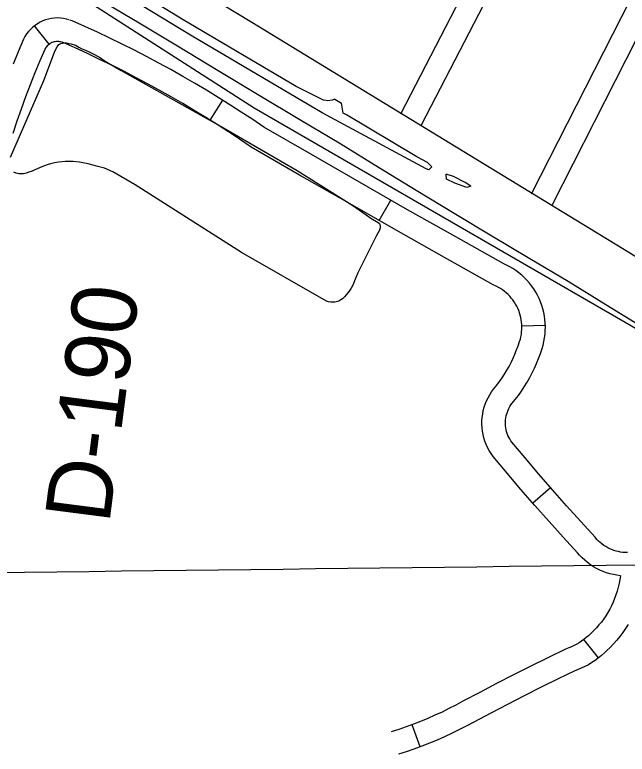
# Model space of a CAD drawing. Extents: x 3704301 to 3742427, y 506229 to 532009.
# Drawn here: x 3714436 to 3715217, y 523606 to 524550 of the extents above; entities that cross this region are included whole.
import ezdxf

# ---------------------------------------------------------------- set-up
doc = ezdxf.new("R2010")
doc.units = 0
for name, color, linetype in [('V-GRID-MAJR', 7, 'Continuous'), ('V-RAIL-TRAK', 7, 'Continuous'), ('V-RIVR-RANG-IDEN', 7, 'Continuous'), ('V-ROAD-CNTR', 7, 'Continuous'), ('V-SITE-OTLN', 7, 'Continuous'), ('V-TOPO-SHOR', 7, 'Continuous')]:
    doc.layers.add(name, color=color, linetype=linetype)

msp = doc.modelspace()

# ---------------------------------------------------------------- linework, layer by layer
at = {"layer": 'V-GRID-MAJR'}
msp.add_spline([(3708427.129, 523767.243), (3713705.816, 523829.819), (3718984.494, 523893.163), (3724263.162, 523957.275), (3729541.821, 524022.155), (3734820.471, 524087.803), (3740099.111, 524154.218), (3740099.112, 524154.218)], degree=3, dxfattribs=at)
at = {"layer": 'V-RAIL-TRAK'}
msp.add_lwpolyline([(3714545.276, 524568.823), (3714594.289, 524539.5160000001), (3714643.384, 524510.348), (3714695.325, 524478.756), (3714747.383, 524447.352), (3714799.556, 524416.14), (3714851.844, 524385.1190000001), (3714899.906, 524355.519), (3714948.073, 524326.086), (3714996.342, 524296.822), (3715044.714, 524267.728), (3715093.188, 524238.804), (3715141.762, 524210.05), (3715190.128, 524180.178), (3715238.619, 524150.504), (3715287.2320000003, 524121.034), (3715335.966, 524091.766), (3715383.218, 524063.999), (3715430.328, 524035.993), (3715477.2970000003, 524007.751), (3715524.12, 523979.271), (3715570.8000000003, 523950.556)], dxfattribs=at)
at = {"layer": 'V-ROAD-CNTR'}
for p, q in [((3714479.368878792, 524512.2495381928), (3714460.5852549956, 524535.6413204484)), ((3714685.160061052, 524415.3429607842), (3714701.0869236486, 524440.7660811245)), ((3714900.604114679, 524287.4629183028), (3714915.450867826, 524313.5315569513)), ((3715082.8029224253, 524153.0253735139), (3715112.7878826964, 524153.97519326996)), ((3715096.632977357, 523927.07718098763), (3715119.2744576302, 523946.7587299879)), ((3715180.82238352, 523729.30811272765), (3715161.963980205, 523752.639649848)), ((3714952.9795248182, 523615.7754100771), (3714942.6457612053, 523643.93945328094))]:
    msp.add_line(p, q, dxfattribs=at)
for points in [[(3714928.194104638, 524423.3221271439), (3715208.4255441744, 524964.850044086), (3715294.14237274, 525134.5637046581), (3715407.809145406, 525355.3902630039), (3715649.80166142, 525824.4363249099), (3715666.359628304, 525857.094259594)], [(3714954.8380513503, 524409.5341547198), (3715235.1374907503, 524951.194071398), (3715320.8683192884, 525120.9357319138), (3715434.47709207, 525341.648290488), (3715676.511608, 525810.7763522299), (3715693.930573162, 525845.1352835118)], [(3715095.30777041, 524321.328331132), (3715256.233448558, 524638.5486966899), (3715451.2010586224, 525014.2659452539), (3715622.8597153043, 525353.92726593), (3715784.920391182, 525670.4886328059), (3715845.773269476, 525789.332395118)], [(3715122.061716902, 524307.7563582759), (3715282.925395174, 524624.852724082), (3715477.903005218, 525000.5899726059), (3715649.5996618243, 525340.325293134), (3715811.6243377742, 525656.8166601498), (3715875.0242109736, 525780.63641251)], [(3714129.916701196, 524908.53315672), (3714738.2054846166, 524540.340893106), (3715329.756301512, 524179.8046141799)], [(3714504.680178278, 524543.6071256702), (3714501.5572586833, 524544.4901158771), (3714497.79674757, 524545.2375826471), (3714493.98040518, 524545.6874176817), (3714490.1404181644, 524545.8296394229), (3714486.30991865, 524545.6690709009), (3714482.4967071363, 524545.2065558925), (3714478.7298841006, 524544.4401271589), (3714475.0426027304, 524543.3795810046), (3714471.4518260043, 524542.0315918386), (3714467.975569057, 524540.4027750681), (3714464.63838398, 524538.5036819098), (3714461.4593180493, 524536.3431939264), (3714458.463793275, 524533.9377846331), (3714455.671788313, 524531.3065226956), (3714453.097544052, 524528.4645801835), (3714450.752119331, 524525.4248053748), (3714448.6553111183, 524522.2056392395), (3714446.7673116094, 524518.7353589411), (3714439.899227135, 524502.6657821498), (3714433.4831470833, 524487.0604417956)], [(3715217.5898588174, 523863.6626242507), (3715214.673901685, 523863.7084775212), (3715211.7701830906, 523863.9186558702), (3715208.8795611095, 523864.2907622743), (3715206.0107197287, 523864.8242470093), (3715203.1808282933, 523865.5144454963), (3715200.399055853, 523866.3618471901), (3715197.6569392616, 523867.3676788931), (3715194.9842873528, 523868.51930939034), (3715192.379708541, 523869.8212108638), (3715189.8477793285, 523871.26747245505), (3715187.4042079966, 523872.85098119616), (3715185.0511046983, 523874.56981019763), (3715182.795976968, 523876.4192946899), (3715180.650400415, 523878.3878204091), (3715178.6187315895, 523880.47379118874), (3715176.315331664, 523883.12027056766), (3715157.985543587, 523903.2105297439), (3715139.974120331, 523923.27277833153), (3715122.125615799, 523943.4787827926), (3715104.437410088, 523963.8271385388), (3715086.9134279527, 523984.3179123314), (3715069.9473094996, 524004.47837424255), (3715068.607632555, 524006.39489397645), (3715067.280871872, 524008.564891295), (3715066.094769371, 524010.80839466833), (3715065.0461312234, 524013.12875423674), (3715064.142546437, 524015.506068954), (3715063.389099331, 524017.93425014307), (3715062.7852767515, 524020.40450004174), (3715062.336476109, 524022.9095702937), (3715062.0409467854, 524025.4373359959), (3715061.9041456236, 524027.9721810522), (3715061.9239465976, 524030.5184396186), (3715062.100780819, 524033.0594226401), (3715062.4320511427, 524035.57429823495), (3715062.9215616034, 524038.069482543), (3715063.5624715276, 524040.53265924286), (3715064.355075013, 524042.9478290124), (3715065.296751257, 524045.317444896), (3715066.3788283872, 524047.6163097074), (3715067.6011297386, 524049.84220019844), (3715068.961396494, 524051.9918027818), (3715070.474642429, 524054.08592067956), (3715074.3007147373, 524058.7956057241), (3715078.373653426, 524064.16467566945), (3715082.26820004, 524069.6627956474), (3715085.9780945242, 524075.2869870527), (3715089.5043454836, 524081.0323907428), (3715092.8368455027, 524086.8928825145), (3715095.9721804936, 524092.85713985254), (3715098.91110744, 524098.9205647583), (3715101.6484896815, 524105.0785953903), (3715104.1814797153, 524111.3252704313), (3715106.5062078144, 524117.64866036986), (3715108.621290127, 524124.0467843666), (3715109.901889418, 524128.3947571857), (3715110.983100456, 524132.94862040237), (3715111.8203765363, 524137.5464209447), (3715112.418033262, 524142.190310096), (3715112.7640059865, 524146.8591336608), (3715112.865135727, 524151.53638416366), (3715112.7169138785, 524156.2156153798), (3715112.3217596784, 524160.8767483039), (3715111.6798099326, 524165.5113123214), (3715110.7939907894, 524170.1067251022), (3715109.66442398, 524174.6466684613), (3715108.299592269, 524179.11907995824), (3715106.697947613, 524183.5166731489), (3715104.8643025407, 524187.8248957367), (3715102.8049206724, 524192.030471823), (3715100.523697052, 524196.11932113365), (3715098.0358559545, 524200.0736410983), (3715095.3398468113, 524203.89840831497), (3715092.442479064, 524207.5740295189), (3715089.356946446, 524211.0919220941), (3715086.0874644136, 524214.44094183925), (3715082.6444127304, 524217.6138556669), (3715079.038452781, 524220.5949430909), (3715075.2856834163, 524223.3827489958), (3715071.3847254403, 524225.9697254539), (3715067.352660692, 524228.34606486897), (3715063.200999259, 524230.5043988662), (3715059.884106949, 524232.01233294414), (3714998.6968278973, 524266.36807424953), (3714937.0775999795, 524301.214582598), (3714875.5643019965, 524336.247971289), (3714814.1617637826, 524371.4673367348), (3714753.306745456, 524406.6163730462), (3714739.3179163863, 524416.0864537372), (3714724.698513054, 524425.7313603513), (3714709.964068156, 524435.204802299), (3714695.1187428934, 524444.5049768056), (3714680.163311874, 524453.6279614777), (3714665.102059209, 524462.571369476), (3714649.9375204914, 524471.337547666), (3714634.6680415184, 524479.9259981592), (3714619.2974814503, 524488.3300526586), (3714603.8308308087, 524496.5543506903), (3714588.266864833, 524504.5919278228), (3714572.610347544, 524512.4469557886), (3714556.8618792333, 524520.1166184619), (3714541.0208981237, 524527.6006738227), (3714525.0967089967, 524534.8934938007), (3714508.733465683, 524542.1562961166), (3714505.80742321, 524543.2397099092)], [(3714496.517821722, 524514.7388743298), (3714494.540741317, 524515.2978841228), (3714493.10925243, 524515.5824173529), (3714491.6655948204, 524515.7525823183), (3714490.213581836, 524515.8063605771), (3714488.7480813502, 524515.7449290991), (3714487.301292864, 524515.5694441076), (3714485.8781159, 524515.2798728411), (3714484.4753972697, 524514.8764189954), (3714483.106173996, 524514.3624081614), (3714481.7804309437, 524513.741224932), (3714480.5136160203, 524513.0203180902), (3714479.310681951, 524512.2028060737), (3714478.1742067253, 524511.2902153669), (3714477.110211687, 524510.2874773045), (3714476.1264559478, 524509.2014198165), (3714475.235880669, 524508.0471946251), (3714474.440688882, 524506.8263607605), (3714473.796688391, 524505.6426410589), (3714467.5667728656, 524491.0662178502), (3714461.3088529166, 524475.8455582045), (3714455.2638762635, 524460.541032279), (3714449.4284431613, 524445.1540153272), (3714443.8082895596, 524429.6860016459), (3714438.4000629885, 524414.1417945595), (3714433.207585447, 524398.5258479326)], [(3715208.9241022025, 523834.0461765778), (3715208.7698169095, 523834.05734412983), (3715204.2184388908, 523834.6432377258), (3715199.7092802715, 523835.48175299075), (3715195.249171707, 523836.5695545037), (3715190.854944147, 523837.9081528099), (3715186.547060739, 523839.48832110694), (3715182.3317126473, 523841.3046906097), (3715178.2222914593, 523843.35878913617), (3715174.2382206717, 523845.634527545), (3715170.3857920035, 523848.13101880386), (3715166.676895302, 523850.8401898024), (3715163.128023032, 523853.75070531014), (3715159.747599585, 523856.85217959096), (3715156.5412684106, 523860.1442088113), (3715153.916668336, 523863.1597294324), (3715135.7424564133, 523883.0794702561), (3715117.569879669, 523903.3212216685), (3715099.562384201, 523923.70721720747), (3715081.7165899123, 523944.2368614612), (3715064.0365720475, 523964.9100876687), (3715046.1286905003, 523986.18962575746), (3715043.492367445, 523989.9611060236), (3715041.1971281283, 523993.71510870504), (3715039.139230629, 523997.6076053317), (3715037.3298687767, 524001.6112457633), (3715035.767453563, 524005.721931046), (3715034.464900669, 524009.919749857), (3715033.4207232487, 524014.1914999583), (3715032.645523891, 524018.51842970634), (3715032.1350532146, 524022.8846640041), (3715031.8978543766, 524027.2798189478), (3715031.9320534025, 524031.6775603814), (3715032.237219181, 524036.0625773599), (3715032.8119488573, 524040.42570176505), (3715033.6584383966, 524044.740517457), (3715034.7655284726, 524048.99534075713), (3715036.136924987, 524053.1741709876), (3715037.7592487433, 524057.25655510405), (3715039.633171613, 524061.2376902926), (3715041.7528702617, 524065.0977998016), (3715044.104603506, 524068.81419721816), (3715046.6553575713, 524072.34407932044), (3715050.7012852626, 524077.3243942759), (3715054.1763465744, 524081.90532433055), (3715057.4997999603, 524086.5972043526), (3715060.6659054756, 524091.39701294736), (3715063.6736545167, 524096.2976092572), (3715066.5131544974, 524101.29111748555), (3715069.189819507, 524106.3828601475), (3715071.69889256, 524111.5594352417), (3715074.033510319, 524116.8114046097), (3715076.194520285, 524122.1407295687), (3715078.177792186, 524127.53533963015), (3715079.9827098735, 524132.9952156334), (3715080.8981105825, 524136.1032428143), (3715081.610899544, 524139.1053795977), (3715082.1656234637, 524142.1515790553), (3715082.5599667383, 524145.215689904), (3715082.7879940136, 524148.2928663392), (3715082.854864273, 524151.3856158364), (3715082.7570861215, 524154.4723846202), (3715082.4962403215, 524157.5492516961), (3715082.0721900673, 524160.61068767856), (3715081.4880092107, 524163.64127489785), (3715080.74157602, 524166.6413315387), (3715079.838407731, 524169.6009200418), (3715078.7820523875, 524172.50132685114), (3715077.571697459, 524175.34510426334), (3715076.2150793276, 524178.11552817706), (3715074.710302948, 524180.8126788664), (3715073.0621440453, 524183.4323589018), (3715071.2821531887, 524185.95759168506), (3715069.369520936, 524188.38397048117), (3715067.331053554, 524190.70807790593), (3715065.1745355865, 524192.9170581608), (3715062.90758727, 524195.0061443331), (3715060.5235472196, 524196.9770569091), (3715058.0383165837, 524198.8232510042), (3715055.46727456, 524200.52827454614), (3715052.8073393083, 524202.0959351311), (3715050.0650007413, 524203.5216011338), (3715046.3078930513, 524205.2296670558), (3714983.969172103, 524240.2319257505), (3714922.2704000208, 524275.12341740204), (3714860.677698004, 524310.2020287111), (3714799.1962362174, 524345.4666632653), (3714737.375254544, 524381.1736269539), (3714722.6480836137, 524391.1435462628), (3714708.3254869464, 524400.5926396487), (3714693.8879318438, 524409.875197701), (3714679.343257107, 524418.9870231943), (3714664.692688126, 524427.9240385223), (3714649.9359407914, 524436.6866305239), (3714635.076479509, 524445.2764523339), (3714620.117958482, 524453.6900018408), (3714605.05851855, 524461.9239473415), (3714589.9051691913, 524469.9816493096), (3714574.657135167, 524477.8560721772), (3714559.315652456, 524485.5530442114), (3714543.886120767, 524493.0673815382), (3714528.3671018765, 524500.3993261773), (3714512.7652910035, 524507.5445061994), (3714497.4285343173, 524514.3517038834), (3714495.3905767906, 524515.1062900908)], [(3715208.792158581, 523834.0557269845), (3715208.0182931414, 523829.42166795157), (3715206.9962781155, 523824.4163222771), (3715205.7896671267, 523819.4591170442), (3715204.401589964, 523814.5485007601), (3715202.8350321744, 523809.6955085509), (3715201.089189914, 523804.90459258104), (3715199.1728441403, 523800.18764176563), (3715197.150086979, 523795.7029001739), (3715194.9506121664, 523791.34802820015), (3715192.56142788, 523787.08774281), (3715189.9924453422, 523782.9378479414), (3715187.2470884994, 523778.90750545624), (3715184.323446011, 523774.9957882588), (3715181.234115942, 523771.21356558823), (3715177.9868569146, 523767.5731801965), (3715174.579464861, 523764.07581817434), (3715170.6876540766, 523760.4109492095), (3715167.7083419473, 523757.50388587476), (3715164.9597847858, 523755.0610972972), (3715162.0983189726, 523752.7482331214), (3715159.1302715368, 523750.56947952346), (3715156.0627794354, 523748.5303708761), (3715152.90499569, 523746.6362050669), (3715149.663296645, 523744.89177417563), (3715146.3476319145, 523743.30112853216), (3715142.9584323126, 523741.8674626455), (3715138.5117201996, 523740.22350039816), (3715115.9739156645, 523729.3766273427), (3715094.1031687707, 523718.62218663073), (3715072.3191842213, 523707.6849618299), (3715050.6232046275, 523696.5625556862), (3715029.0200627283, 523685.2583990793), (3715007.5427401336, 523673.79051056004), (3714998.653083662, 523669.0005056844), (3714989.8265031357, 523664.477113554), (3714980.9064175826, 523660.1306097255), (3714971.903085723, 523655.96604732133), (3714962.816355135, 523651.9882985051), (3714953.650435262, 523648.1926937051), (3714944.411485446, 523644.587320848), (3714935.0976942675, 523641.16996773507), (3714925.7182710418, 523637.9409700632), (3714916.1302477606, 523634.85790936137)], [(3715218.4105721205, 523771.84825719), (3715215.155554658, 523766.59015205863), (3715211.670911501, 523761.4744945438), (3715207.966553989, 523756.51821174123), (3715204.055884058, 523751.7304344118), (3715199.9351430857, 523747.1108198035), (3715195.6165351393, 523742.6781818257), (3715191.4483459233, 523738.7530507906), (3715188.159658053, 523735.54411412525), (3715184.3642152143, 523732.17090270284), (3715180.4136810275, 523728.9777668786), (3715176.3197284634, 523725.9725204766), (3715172.091220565, 523723.16162912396), (3715167.7370043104, 523720.5497949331), (3715163.266703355, 523718.1442258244), (3715158.6863680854, 523715.94687146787), (3715154.0095676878, 523713.9685373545), (3715150.2442798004, 523712.5764996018), (3715129.0980843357, 523702.3993726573), (3715107.452831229, 523691.7558133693), (3715085.892815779, 523680.9310381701), (3715064.4207953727, 523669.92344431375), (3715043.0399372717, 523658.7356009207), (3715021.7232598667, 523647.35348944), (3715012.610916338, 523642.4434943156), (3715003.2394968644, 523637.640886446), (3714993.7755824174, 523633.02939027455), (3714984.216914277, 523628.6079526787), (3714974.571644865, 523624.38570149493), (3714964.8435647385, 523620.3573062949), (3714955.032514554, 523616.528679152), (3714945.1483057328, 523612.902032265), (3714935.1937289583, 523609.4750299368), (3714925.3137522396, 523606.29809063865)]]:
    msp.add_lwpolyline(points, dxfattribs=at)
at = {"layer": 'V-SITE-OTLN'}
for p, q in [((3714534.84, 524563.5409999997), (3714741.29, 524431.3809999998)), ((3714741.29, 524431.3809999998), (3715233.63, 524146.5739999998))]:
    msp.add_line(p, q, dxfattribs=at)
at = {"layer": 'V-TOPO-SHOR'}
msp.add_line((3714844.301, 524442.443), (3714852.466, 524437.2), dxfattribs=at)
for points in [[(3714844.301, 524442.443), (3714840.7660000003, 524441.066), (3714835.3570000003, 524440.18), (3714833.012, 524440.436), (3714829.498, 524441.175), (3714794.682, 524458.409), (3714650.6380000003, 524543.585), (3714482.816, 524646.362), (3714402.512, 524694.545)], [(3714968.139, 524355.812), (3714964.113, 524352.095), (3714960.605, 524353.537), (3714827.933, 524424.756), (3714662.176, 524522.583), (3714380.203, 524693.818)], [(3714430.275, 524368.149), (3714472.56, 524466.251), (3714486.114, 524502.162), (3714488.1040000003, 524506.131), (3714489.776, 524509.165), (3714491.991, 524511.958), (3714494.269, 524513.187), (3714496.542, 524513.791), (3714499.205, 524514.311), (3714501.629, 524514.289), (3714503.188, 524513.805), (3714504.3570000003, 524513.482), (3714507.7120000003, 524512.669)], [(3714507.7120000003, 524512.669), (3714513.012, 524511.055), (3714517.366, 524508.589), (3714521.18, 524506.676), (3714526.009, 524504.833), (3714531.221, 524502.203), (3714537.289, 524499.174), (3714544.99, 524494.882), (3714549.884, 524491.63), (3714555.244, 524488.06), (3714571.261, 524478.84), (3714627.4050000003, 524447.272), (3714704.936, 524403.772), (3714795.9020000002, 524351), (3714867.011, 524306.468), (3714883.9420000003, 524294.581), (3714890.08, 524290.459), (3714899.251, 524284.898), (3714900.9590000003, 524283.47500000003), (3714901.727, 524282.14), (3714902.097, 524280.02400000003), (3714901.843, 524277.917), (3714901.032, 524274.875), (3714896.973, 524267.331), (3714873.47, 524220.802), (3714869.307, 524210.367), (3714867.4620000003, 524205.536), (3714864.998, 524201.26), (3714863.3310000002, 524198.54000000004), (3714861.035, 524195.51300000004), (3714858.426, 524192.333), (3714856.449, 524190.164), (3714853.846, 524187.606), (3714851.798, 524186.142), (3714849.126, 524184.604), (3714847.322, 524183.918), (3714844.0300000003, 524183.166), (3714841.7630000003, 524183.031), (3714838.949, 524183.213), (3714836.217, 524183.631), (3714833.336, 524184.597), (3714725.1010000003, 524246.681), (3714589.419, 524332.711), (3714560.966, 524349.554), (3714550.3000000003, 524354.1900000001), (3714541.643, 524356.462), (3714535.8740000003, 524358.079), (3714529.2430000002, 524359.55), (3714518.2430000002, 524361.8420000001), (3714510.356, 524362.778), (3714505.037, 524362.7490000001), (3714499.721, 524362.642), (3714495.967, 524362.446), (3714491.271, 524361.784), (3714486.181, 524360.973), (3714481.164, 524359.613), (3714477.166, 524358.559), (3714472.146, 524356.652), (3714467.202, 524354.665), (3714460.448, 524351.524), (3714457.782, 524350.455), (3714453.389, 524349.011), (3714450.0160000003, 524347.792), (3714446.804, 524347.041), (3714443.362, 524346.76), (3714440.705, 524346.942), (3714437.273, 524347.758), (3714434.3910000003, 524348.88)], [(3714968.139, 524355.812), (3714962.325, 524361.502), (3714948.775, 524368.674), (3714858.899, 524422.1140000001), (3714854.93, 524424.498), (3714852.466, 524437.2)], [(3715017.6780000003, 524331.3960000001), (3715010.4450000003, 524335.926), (3714995.488, 524343.344), (3714986.129, 524346.486)], [(3715017.6780000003, 524331.3960000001), (3715012.7320000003, 524329.5650000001), (3714997.286, 524334.878), (3714986.774, 524340.1410000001), (3714986.129, 524346.486)]]:
    msp.add_lwpolyline(points, dxfattribs=at)

# ---------------------------------------------------------------- texts
at = {"layer": 'V-RIVR-RANG-IDEN'}
msp.add_text('D-190', height=83, rotation=82.67632571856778, dxfattribs=at).set_placement((3714556.1488827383, 523899.2224516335))

doc.saveas('drawing.dxf')
